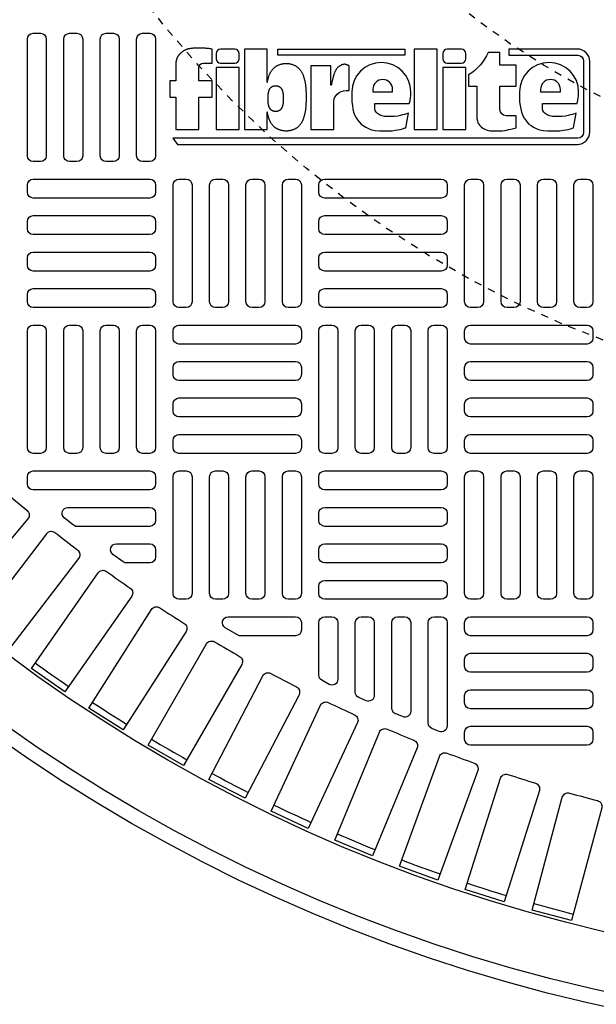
# Model space of a CAD drawing. Extents: x -169 to 6736, y -208 to 3022.
# Tile 619 of 656: x 5949.62 to 5957.41, y 1456.94 to 1470.23. Entities that reach past the tile are written whole.
import ezdxf

# ---------------------------------------------------------------- set-up
doc = ezdxf.new("R2010")
doc.units = 0
doc.header["$MEASUREMENT"] = 0
doc.linetypes.add('HIDDEN2', pattern=[0.28125, 0.1875, -0.09375])
doc.layers.get('DEFPOINTS').update_dxf_attribs({"linetype": 'CONTINUOUS'})
for name, color, linetype in [('TANK-MANHOLE-COVER-40', 2, 'CONTINUOUS'), ('TANK-MANHOLE-COVER-HATCH-40', 252, 'CONTINUOUS'), ('TANK-SLOPE', 3, 'CONTINUOUS')]:
    doc.layers.add(name, color=color, linetype=linetype)

msp = doc.modelspace()

# ---------------------------------------------------------------- linework, layer by layer
at = {"layer": 'DEFPOINTS', "color": 8, "linetype": 'HIDDEN2', "ltscale": 0.125}
msp.add_circle((5962.40346, 1479.01916), 14, dxfattribs=at)
msp.add_circle((5962.40346, 1479.01916), 14, dxfattribs=at)
at = {"layer": 'DEFPOINTS', "color": 8, "linetype": 'HIDDEN2', "ltscale": 0.5}
msp.add_circle((5962.40346, 1479.01916), 11, dxfattribs=at)
msp.add_circle((5962.40346, 1479.01916), 11, dxfattribs=at)
at = {"layer": 'TANK-MANHOLE-COVER-40', "color": 2}
for points in [[(5951.73437, 1469.65603), (5951.73437, 1469.40261), (5951.65284, 1469.40261), (5951.65284, 1469.1826), (5951.73437, 1469.1826), (5951.73437, 1468.74258), (5952.04436, 1468.74258), (5952.04436, 1469.1826), (5952.22259, 1469.1826), (5952.22259, 1469.40261), (5952.04436, 1469.40261), (5952.04436, 1469.57847, -0.41421356), (5952.10395, 1469.63806), (5952.22259, 1469.63806), (5952.22259, 1469.82969)], [(5953.83098, 1469.34209), (5953.8252, 1469.34209), (5953.8252, 1469.60309), (5953.55398, 1469.60309), (5953.55398, 1468.74258), (5953.86397, 1468.74258), (5953.86397, 1469.10444, -0.41421356), (5954.03082, 1469.2713), (5954.07452, 1469.2713), (5954.07452, 1469.60309, 0.0155145), (5954.06094, 1469.60992, 0.02473315), (5954.05211, 1469.61351, 0.00594575), (5954.03644, 1469.61878, 0.01286983), (5954.02912, 1469.62094, 0.04941398), (5954.01264, 1469.62364, 0.05392946), (5953.99735, 1469.62297, 0.03662736), (5953.98285, 1469.61965, 0.04256454), (5953.97098, 1469.61486, 0.00629057), (5953.96062, 1469.60946, 0.00887204), (5953.9534, 1469.60541, 0.00932127), (5953.94186, 1469.59837, 0.0097415), (5953.93109, 1469.59122, 0.02890609), (5953.92089, 1469.58325, 0.0276934), (5953.91125, 1469.57379, 0.02662994), (5953.90218, 1469.56271, 0.04164707), (5953.89739, 1469.55489, 0.00026461), (5953.89244, 1469.54504, 0.00016335), (5953.88444, 1469.52907, 0.00011601), (5953.87522, 1469.51067, 0.00066589), (5953.87362, 1469.50746, 0.03484259), (5953.87103, 1469.50117, 0.01415301), (5953.86619, 1469.48517, 0.00167588), (5953.86247, 1469.47129, -0.00303023), (5953.85874, 1469.45742, -0.00039822), (5953.85503, 1469.44393, 0.00072373), (5953.85131, 1469.43045, 0.0016601), (5953.84692, 1469.41422, 0.00669724), (5953.8459, 1469.41018, 0.00379394), (5953.84504, 1469.40644, 0.00069259), (5953.8405, 1469.38587, 0.00027186), (5953.83995, 1469.38336, 0.00001963), (5953.83238, 1469.34871, 0.0026773), (5953.83131, 1469.34367, 0.00010127), (5953.83098, 1469.34209)]]:
    msp.add_lwpolyline(points, format="xyb", dxfattribs=at)
for points in [[(5956.22768, 1469.82969), (5956.22768, 1469.74627), (5957.16019, 1469.74627, -0.41421356), (5957.23871, 1469.66775), (5957.23871, 1468.7053, -0.41421356), (5957.16019, 1468.62678), (5951.69245, 1468.62678), (5951.75538, 1468.54336), (5957.15528, 1468.54336, 0.41421356), (5957.32213, 1468.71021), (5957.32213, 1469.66284, 0.41421356), (5957.15528, 1469.82969)], [(5952.33741, 1469.63806), (5952.52822, 1469.63806, 0.41421356), (5952.58781, 1469.69765), (5952.58781, 1469.7701, 0.41421356), (5952.52822, 1469.82969), (5952.33741, 1469.82969, 0.41421356), (5952.27782, 1469.7701), (5952.27782, 1469.69765, 0.41421356)], [(5955.39787, 1469.63806), (5955.58868, 1469.63806, 0.41421356), (5955.64827, 1469.69765), (5955.64827, 1469.7701, 0.41421356), (5955.58868, 1469.82969), (5955.39787, 1469.82969, 0.41421356), (5955.33828, 1469.7701), (5955.33828, 1469.69765, 0.41421356)], [(5956.3285, 1468.76586), (5956.3285, 1468.92941), (5956.19169, 1468.92941, -0.41421356), (5956.10826, 1469.01284), (5956.10826, 1469.32998), (5956.3285, 1469.32998), (5956.3285, 1469.61069), (5956.10826, 1469.61069), (5956.10826, 1469.78461), (5955.94884, 1469.78461, -0.16186788), (5955.68688, 1469.48171), (5955.68688, 1469.32872), (5955.79827, 1469.32872), (5955.79827, 1468.894), (5955.80449, 1468.86155), (5955.81203, 1468.83607), (5955.82363, 1468.81579), (5955.8387, 1468.79783), (5955.85609, 1468.78103), (5955.87639, 1468.76423), (5955.89494, 1468.75206), (5955.93785, 1468.73468), (5955.97437, 1468.72773), (5956.00626, 1468.72426), (5956.03351, 1468.72426), (5956.07004, 1468.72426), (5956.10773, 1468.72426), (5956.13904, 1468.72657), (5956.17151, 1468.73063), (5956.1976, 1468.73584), (5956.22601, 1468.7428), (5956.25558, 1468.74917), (5956.29269, 1468.75786)], [(5954.87407, 1468.96268), (5954.82254, 1468.94821), (5954.79506, 1468.93997), (5954.76666, 1468.93265), (5954.72819, 1468.92533), (5954.68514, 1468.92075), (5954.63292, 1468.91892), (5954.59445, 1468.91801), (5954.5514, 1468.92167), (5954.51659, 1468.92808), (5954.48178, 1468.93997), (5954.45521, 1468.96011), (5954.43775, 1468.97763), (5954.42323, 1469.00269), (5954.41848, 1469.02099), (5954.41848, 1469.09436), (5954.88506, 1469.09436), (5954.89254, 1469.11697), (5954.89605, 1469.13801), (5954.90112, 1469.17151), (5954.90424, 1469.19684), (5954.90541, 1469.22099), (5954.90631, 1469.25017, 1), (5954.10813, 1469.25017), (5954.10865, 1469.21022), (5954.10958, 1469.16124), (5954.10865, 1469.11965), (5954.11605, 1469.06697), (5954.12345, 1469.02168), (5954.1327, 1468.98009), (5954.15028, 1468.93203), (5954.166, 1468.90338), (5954.18728, 1468.87381), (5954.20763, 1468.84608), (5954.23538, 1468.81836), (5954.26405, 1468.7971), (5954.29828, 1468.77492), (5954.3325, 1468.75828), (5954.3769, 1468.74165), (5954.425, 1468.73148), (5954.48328, 1468.72501), (5954.54433, 1468.72409), (5954.59613, 1468.72409), (5954.65255, 1468.72778), (5954.69602, 1468.73333), (5954.73117, 1468.73795), (5954.76262, 1468.74627), (5954.795, 1468.75366), (5954.83107, 1468.76475), (5954.83849, 1468.76821)], [(5956.68453, 1469.02099), (5956.68453, 1469.09436), (5957.15111, 1469.09436), (5957.15859, 1469.11697), (5957.1621, 1469.13801), (5957.16717, 1469.17151), (5957.17029, 1469.19684), (5957.17146, 1469.22099), (5957.17237, 1469.25017, 1), (5956.37418, 1469.25017), (5956.37471, 1469.21022), (5956.37563, 1469.16124), (5956.37471, 1469.11965), (5956.38211, 1469.06697), (5956.38951, 1469.02168), (5956.39876, 1468.98009), (5956.41633, 1468.93203), (5956.43206, 1468.90338), (5956.45333, 1468.87381), (5956.47368, 1468.84608), (5956.50143, 1468.81836), (5956.53011, 1468.7971), (5956.56433, 1468.77492), (5956.59855, 1468.75828), (5956.64295, 1468.74165), (5956.69105, 1468.73148), (5956.74933, 1468.72501), (5956.81038, 1468.72409), (5956.86218, 1468.72409), (5956.9186, 1468.72778), (5956.96208, 1468.73333), (5956.99723, 1468.73795), (5957.02868, 1468.74627), (5957.06105, 1468.75366), (5957.09713, 1468.76475), (5957.10455, 1468.76821), (5957.14013, 1468.96268), (5957.0886, 1468.94821), (5957.06111, 1468.93997), (5957.03272, 1468.93265), (5956.99424, 1468.92533), (5956.95119, 1468.92075), (5956.89898, 1468.91892), (5956.8605, 1468.91801), (5956.81745, 1468.92167), (5956.78264, 1468.92808), (5956.74783, 1468.93997), (5956.72127, 1468.96011), (5956.70381, 1468.97763), (5956.68929, 1469.00269)], [(5954.65929, 1469.25017), (5954.65929, 1469.28485, 1), (5954.39253, 1469.28485), (5954.39253, 1469.25017)], [(5956.92534, 1469.25017), (5956.92534, 1469.28485, 1), (5956.65858, 1469.28485), (5956.65858, 1469.25017)]]:
    msp.add_lwpolyline(points, format="xyb", close=True, dxfattribs=at)
for points in [[(5952.22259, 1469.82969), (5952.20493, 1469.832), (5952.18949, 1469.83397), (5952.17597, 1469.83566), (5952.16406, 1469.83707), (5952.15348, 1469.83825), (5952.14393, 1469.83923), (5952.1351, 1469.84003), (5952.12671, 1469.84068), (5952.11849, 1469.84121), (5952.11039, 1469.84163), (5952.10238, 1469.84197), (5952.09445, 1469.84222), (5952.08657, 1469.84241), (5952.07874, 1469.84255), (5952.07093, 1469.84264), (5952.06312, 1469.84271), (5952.0553, 1469.84276), (5952.04745, 1469.84279), (5952.03953, 1469.84278), (5952.03155, 1469.84273), (5952.02346, 1469.84263), (5952.01527, 1469.84247), (5952.00693, 1469.84224), (5951.99844, 1469.84193), (5951.9898, 1469.84153), (5951.98106, 1469.84105), (5951.97232, 1469.84048), (5951.96366, 1469.83983), (5951.95517, 1469.8391), (5951.94693, 1469.8383), (5951.93904, 1469.83741), (5951.93157, 1469.83645), (5951.9246, 1469.83542), (5951.91808, 1469.83431), (5951.91197, 1469.83314), (5951.90622, 1469.83191), (5951.90077, 1469.83062), (5951.89556, 1469.82928), (5951.89055, 1469.82788), (5951.88568, 1469.82644), (5951.88091, 1469.82494), (5951.87622, 1469.82339), (5951.87161, 1469.82177), (5951.86707, 1469.82006), (5951.86259, 1469.81825), (5951.85818, 1469.81631), (5951.85382, 1469.81425), (5951.84951, 1469.81204), (5951.84525, 1469.80968), (5951.84105, 1469.80718), (5951.83695, 1469.8046), (5951.83296, 1469.80195), (5951.82912, 1469.79927), (5951.82544, 1469.79659), (5951.82194, 1469.79395), (5951.81865, 1469.79138), (5951.81559, 1469.78891), (5951.81271, 1469.7865), (5951.80994, 1469.78411), (5951.80724, 1469.78172), (5951.80455, 1469.77929), (5951.80181, 1469.77677), (5951.79896, 1469.77414), (5951.79595, 1469.77136), (5951.79273, 1469.76839), (5951.78935, 1469.76524), (5951.78585, 1469.76193), (5951.78228, 1469.75847), (5951.7787, 1469.75486), (5951.77516, 1469.75113), (5951.7717, 1469.74729), (5951.76838, 1469.74335), (5951.76525, 1469.73931), (5951.76229, 1469.73514), (5951.75949, 1469.73083), (5951.75685, 1469.72632), (5951.75435, 1469.72159), (5951.75198, 1469.7166), (5951.74971, 1469.71132), (5951.74755, 1469.70571), (5951.74549, 1469.69977), (5951.74352, 1469.69356), (5951.74166, 1469.68718), (5951.73992, 1469.68073), (5951.73831, 1469.67429), (5951.73684, 1469.66796), (5951.73552, 1469.66185), (5951.73437, 1469.65603)], [(5952.96748, 1469.37793), (5952.96748, 1469.82969), (5952.65749, 1469.82969), (5952.65749, 1468.74258), (5952.96748, 1468.74258), (5952.96748, 1468.98059)], [(5952.96748, 1469.37793), (5952.96829, 1469.3823), (5952.97003, 1469.39109), (5952.97187, 1469.39985), (5952.97379, 1469.40852), (5952.97578, 1469.41705), (5952.97783, 1469.42539), (5952.97994, 1469.43354), (5952.98212, 1469.4415), (5952.98437, 1469.44927), (5952.98672, 1469.45687), (5952.98915, 1469.46429), (5952.99169, 1469.47154), (5952.99434, 1469.47863), (5952.99711, 1469.48556), (5953.00001, 1469.49234), (5953.00303, 1469.49897), (5953.00619, 1469.50547), (5953.00949, 1469.51185), (5953.01293, 1469.5181), (5953.01652, 1469.52425), (5953.02027, 1469.5303), (5953.02418, 1469.53625), (5953.02824, 1469.54209), (5953.03245, 1469.5478), (5953.03681, 1469.55337), (5953.04132, 1469.55878), (5953.04597, 1469.56402), (5953.05076, 1469.56906), (5953.05569, 1469.5739), (5953.06075, 1469.57851), (5953.06597, 1469.58292), (5953.07135, 1469.58712), (5953.07691, 1469.59115), (5953.08267, 1469.59501), (5953.08864, 1469.59872), (5953.09485, 1469.6023), (5953.10131, 1469.60575), (5953.10803, 1469.60909), (5953.11498, 1469.61231), (5953.12214, 1469.61538), (5953.12947, 1469.61829), (5953.13695, 1469.62101), (5953.14455, 1469.62354), (5953.15223, 1469.62584), (5953.15997, 1469.62791), (5953.16774, 1469.62972), (5953.17554, 1469.63127), (5953.18335, 1469.63258), (5953.19119, 1469.63364), (5953.19903, 1469.63445), (5953.20689, 1469.63503), (5953.21475, 1469.63538), (5953.22262, 1469.63549), (5953.23049, 1469.63538), (5953.23835, 1469.63503), (5953.24621, 1469.63445), (5953.25405, 1469.63364), (5953.26189, 1469.63258), (5953.2697, 1469.63127), (5953.2775, 1469.62972), (5953.28527, 1469.62791), (5953.29301, 1469.62584), (5953.30069, 1469.62354), (5953.30829, 1469.62101), (5953.31577, 1469.61829), (5953.3231, 1469.61538), (5953.33026, 1469.61231), (5953.33721, 1469.60909), (5953.34393, 1469.60575), (5953.35039, 1469.6023), (5953.3566, 1469.59872), (5953.36257, 1469.59501), (5953.36833, 1469.59115), (5953.3739, 1469.58712), (5953.37927, 1469.58292), (5953.38449, 1469.57851), (5953.38955, 1469.5739), (5953.39448, 1469.56906), (5953.39927, 1469.56402), (5953.40392, 1469.55878), (5953.40843, 1469.55337), (5953.41279, 1469.5478), (5953.41701, 1469.54209), (5953.42107, 1469.53625), (5953.42497, 1469.5303), (5953.42872, 1469.52425), (5953.43231, 1469.5181), (5953.43575, 1469.51185), (5953.43905, 1469.50547), (5953.44221, 1469.49897), (5953.44523, 1469.49234), (5953.44813, 1469.48556), (5953.4509, 1469.47863), (5953.45355, 1469.47154), (5953.45609, 1469.46429), (5953.45853, 1469.45687), (5953.46087, 1469.44927), (5953.46312, 1469.4415), (5953.4653, 1469.43354), (5953.46741, 1469.42539), (5953.46946, 1469.41705), (5953.47145, 1469.40852), (5953.47337, 1469.39985), (5953.47521, 1469.39109), (5953.47695, 1469.3823), (5953.47858, 1469.37354), (5953.48008, 1469.36486), (5953.48143, 1469.35632), (5953.48263, 1469.34797), (5953.48367, 1469.33986), (5953.48455, 1469.33198), (5953.48531, 1469.32428), (5953.48597, 1469.31674), (5953.48655, 1469.30933), (5953.48707, 1469.30201), (5953.48757, 1469.29475), (5953.48806, 1469.28753), (5953.48856, 1469.28031), (5953.48907, 1469.27311), (5953.48958, 1469.26594), (5953.49009, 1469.25881), (5953.49058, 1469.25173), (5953.49105, 1469.24473), (5953.49149, 1469.23781), (5953.4919, 1469.23099), (5953.49226, 1469.22428), (5953.49258, 1469.21766), (5953.49285, 1469.21113), (5953.49307, 1469.20467), (5953.49325, 1469.19827), (5953.49337, 1469.19191), (5953.49345, 1469.18558), (5953.49348, 1469.17926), (5953.49345, 1469.17294), (5953.49337, 1469.16661), (5953.49325, 1469.16025), (5953.49307, 1469.15385), (5953.49285, 1469.14739), (5953.49258, 1469.14086), (5953.49226, 1469.13425), (5953.4919, 1469.12753), (5953.49149, 1469.12071), (5953.49105, 1469.11379), (5953.49058, 1469.10679), (5953.49009, 1469.09972), (5953.48958, 1469.09259), (5953.48907, 1469.08541), (5953.48856, 1469.07821), (5953.48806, 1469.07099), (5953.48757, 1469.06377), (5953.48707, 1469.05652), (5953.48655, 1469.0492), (5953.48597, 1469.04178), (5953.48531, 1469.03424), (5953.48455, 1469.02655), (5953.48367, 1469.01866), (5953.48263, 1469.01055), (5953.48143, 1469.00221), (5953.48008, 1468.99367), (5953.47858, 1468.98499), (5953.47695, 1468.97622), (5953.47521, 1468.96743), (5953.47337, 1468.95868), (5953.47145, 1468.95), (5953.46946, 1468.94147), (5953.46741, 1468.93313), (5953.4653, 1468.92498), (5953.46312, 1468.91702), (5953.46087, 1468.90925), (5953.45853, 1468.90165), (5953.45609, 1468.89423), (5953.45355, 1468.88698), (5953.4509, 1468.87989), (5953.44813, 1468.87296), (5953.44523, 1468.86619), (5953.44221, 1468.85955), (5953.43905, 1468.85305), (5953.43575, 1468.84668), (5953.43231, 1468.84042), (5953.42872, 1468.83427), (5953.42497, 1468.82822), (5953.42107, 1468.82228), (5953.41701, 1468.81644), (5953.41279, 1468.81072), (5953.40843, 1468.80515), (5953.40392, 1468.79974), (5953.39927, 1468.7945), (5953.39448, 1468.78946), (5953.38955, 1468.78462), (5953.38449, 1468.78001), (5953.37927, 1468.77561), (5953.3739, 1468.7714), (5953.36833, 1468.76737), (5953.36257, 1468.76351), (5953.3566, 1468.7598), (5953.35039, 1468.75623), (5953.34393, 1468.75277), (5953.33721, 1468.74943), (5953.33026, 1468.74622), (5953.3231, 1468.74315), (5953.31577, 1468.74024), (5953.30829, 1468.73751), (5953.30069, 1468.73499), (5953.29301, 1468.73268), (5953.28527, 1468.73062), (5953.2775, 1468.72881), (5953.2697, 1468.72725), (5953.26189, 1468.72594), (5953.25405, 1468.72489), (5953.24621, 1468.72407), (5953.23835, 1468.72349), (5953.23049, 1468.72315), (5953.22262, 1468.72303), (5953.21475, 1468.72315), (5953.20689, 1468.72349), (5953.19903, 1468.72407), (5953.19119, 1468.72489), (5953.18335, 1468.72594), (5953.17554, 1468.72725), (5953.16774, 1468.72881), (5953.15997, 1468.73062), (5953.15223, 1468.73268), (5953.14455, 1468.73499), (5953.13695, 1468.73751), (5953.12947, 1468.74024), (5953.12214, 1468.74315), (5953.11498, 1468.74622), (5953.10803, 1468.74943), (5953.10131, 1468.75277), (5953.09485, 1468.75623), (5953.08864, 1468.7598), (5953.08267, 1468.76351), (5953.07691, 1468.76737), (5953.07135, 1468.7714), (5953.06597, 1468.77561), (5953.06075, 1468.78001), (5953.05569, 1468.78462), (5953.05076, 1468.78946), (5953.04597, 1468.7945), (5953.04132, 1468.79974), (5953.03681, 1468.80515), (5953.03245, 1468.81072), (5953.02824, 1468.81644), (5953.02418, 1468.82228), (5953.02027, 1468.82822), (5953.01652, 1468.83427), (5953.01293, 1468.84042), (5953.00949, 1468.84668), (5953.00619, 1468.85305), (5953.00303, 1468.85955), (5953.00001, 1468.86619), (5952.99711, 1468.87296), (5952.99434, 1468.87989), (5952.99169, 1468.88698), (5952.98915, 1468.89423), (5952.98672, 1468.90165), (5952.98437, 1468.90925), (5952.98212, 1468.91702), (5952.97994, 1468.92498), (5952.97783, 1468.93313), (5952.97578, 1468.94147), (5952.97379, 1468.95), (5952.97187, 1468.95868), (5952.97003, 1468.96743), (5952.96829, 1468.97622), (5952.96748, 1468.98059)]]:
    msp.add_lwpolyline(points, dxfattribs=at)
for points in [[(5953.10805, 1469.74627), (5953.10805, 1469.82969), (5954.82631, 1469.82969), (5954.82631, 1469.74627)], [(5954.95269, 1468.74258), (5955.26268, 1468.74258), (5955.26268, 1469.82969), (5954.95269, 1469.82969)], [(5952.27782, 1468.74258), (5952.58781, 1468.74258), (5952.58781, 1469.58184), (5952.27782, 1469.58184)], [(5955.33828, 1468.74258), (5955.64827, 1468.74258), (5955.64827, 1469.58184), (5955.33828, 1469.58184)], [(5953.18341, 1469.14156), (5953.18326, 1469.13896), (5953.18309, 1469.13632), (5953.18291, 1469.13364), (5953.18272, 1469.13094), (5953.18253, 1469.12821), (5953.18233, 1469.12547), (5953.18214, 1469.12272), (5953.18195, 1469.11996), (5953.18176, 1469.1172), (5953.18157, 1469.11443), (5953.18137, 1469.11164), (5953.18115, 1469.1088), (5953.1809, 1469.10592), (5953.18061, 1469.10298), (5953.18027, 1469.09997), (5953.17987, 1469.09687), (5953.17941, 1469.09368), (5953.1789, 1469.09042), (5953.17832, 1469.0871), (5953.1777, 1469.08376), (5953.17704, 1469.0804), (5953.17633, 1469.07705), (5953.1756, 1469.07374), (5953.17484, 1469.07048), (5953.17406, 1469.06729), (5953.17325, 1469.06418), (5953.17242, 1469.06114), (5953.17156, 1469.05817), (5953.17066, 1469.05527), (5953.16973, 1469.05243), (5953.16876, 1469.04966), (5953.16775, 1469.04695), (5953.16669, 1469.04431), (5953.16558, 1469.04172), (5953.16443, 1469.03918), (5953.16322, 1469.0367), (5953.16196, 1469.03426), (5953.16065, 1469.03187), (5953.15927, 1469.02952), (5953.15784, 1469.02721), (5953.15635, 1469.02494), (5953.1548, 1469.02271), (5953.15319, 1469.02053), (5953.15152, 1469.0184), (5953.1498, 1469.01633), (5953.14802, 1469.01433), (5953.14619, 1469.0124), (5953.14431, 1469.01056), (5953.14238, 1469.00879), (5953.14039, 1469.00711), (5953.13833, 1469.0055), (5953.13621, 1469.00397), (5953.134, 1469.00249), (5953.13172, 1469.00107), (5953.12935, 1468.99971), (5953.12688, 1468.99839), (5953.12432, 1468.99711), (5953.12166, 1468.99588), (5953.11893, 1468.99471), (5953.11612, 1468.9936), (5953.11327, 1468.99256), (5953.11036, 1468.99159), (5953.10743, 1468.99071), (5953.10447, 1468.98992), (5953.1015, 1468.98923), (5953.09852, 1468.98864), (5953.09554, 1468.98814), (5953.09255, 1468.98773), (5953.08955, 1468.98742), (5953.08655, 1468.9872), (5953.08354, 1468.98707), (5953.08054, 1468.98703), (5953.07753, 1468.98707), (5953.07453, 1468.9872), (5953.07152, 1468.98742), (5953.06853, 1468.98773), (5953.06553, 1468.98814), (5953.06255, 1468.98864), (5953.05957, 1468.98923), (5953.0566, 1468.98992), (5953.05364, 1468.99071), (5953.05071, 1468.99159), (5953.04781, 1468.99256), (5953.04495, 1468.9936), (5953.04215, 1468.99471), (5953.03941, 1468.99588), (5953.03676, 1468.99711), (5953.03419, 1468.99839), (5953.03172, 1468.99971), (5953.02935, 1469.00107), (5953.02707, 1469.00249), (5953.02487, 1469.00397), (5953.02274, 1469.0055), (5953.02069, 1469.00711), (5953.0187, 1469.00879), (5953.01676, 1469.01056), (5953.01488, 1469.0124), (5953.01305, 1469.01433), (5953.01127, 1469.01633), (5953.00955, 1469.0184), (5953.00788, 1469.02053), (5953.00627, 1469.02271), (5953.00472, 1469.02494), (5953.00323, 1469.02721), (5953.0018, 1469.02952), (5953.00043, 1469.03187), (5952.99911, 1469.03426), (5952.99785, 1469.0367), (5952.99664, 1469.03918), (5952.99549, 1469.04172), (5952.99438, 1469.04431), (5952.99332, 1469.04695), (5952.99231, 1469.04966), (5952.99134, 1469.05243), (5952.99041, 1469.05527), (5952.98951, 1469.05817), (5952.98865, 1469.06114), (5952.98782, 1469.06418), (5952.98702, 1469.06729), (5952.98623, 1469.07048), (5952.98547, 1469.07374), (5952.98474, 1469.07705), (5952.98404, 1469.0804), (5952.98337, 1469.08376), (5952.98275, 1469.0871), (5952.98218, 1469.09042), (5952.98166, 1469.09368), (5952.9812, 1469.09687), (5952.9808, 1469.09997), (5952.98047, 1469.10298), (5952.98018, 1469.10592), (5952.97993, 1469.1088), (5952.9797, 1469.11164), (5952.9795, 1469.11443), (5952.97931, 1469.1172), (5952.97913, 1469.11996), (5952.97894, 1469.12272), (5952.97874, 1469.12547), (5952.97854, 1469.12821), (5952.97835, 1469.13094), (5952.97816, 1469.13364), (5952.97798, 1469.13632), (5952.97781, 1469.13896), (5952.97766, 1469.14156), (5952.97752, 1469.14413), (5952.9774, 1469.14666), (5952.9773, 1469.14915), (5952.97721, 1469.15162), (5952.97714, 1469.15406), (5952.9771, 1469.15649), (5952.97707, 1469.15891), (5952.97706, 1469.16133), (5952.97707, 1469.16374), (5952.9771, 1469.16616), (5952.97714, 1469.16859), (5952.97721, 1469.17104), (5952.9773, 1469.1735), (5952.9774, 1469.176), (5952.97752, 1469.17852), (5952.97766, 1469.18109), (5952.97781, 1469.18369), (5952.97798, 1469.18634), (5952.97816, 1469.18901), (5952.97835, 1469.19172), (5952.97854, 1469.19444), (5952.97874, 1469.19718), (5952.97894, 1469.19993), (5952.97913, 1469.20269), (5952.97931, 1469.20545), (5952.9795, 1469.20822), (5952.9797, 1469.21102), (5952.97993, 1469.21385), (5952.98018, 1469.21673), (5952.98047, 1469.21967), (5952.9808, 1469.22268), (5952.9812, 1469.22578), (5952.98166, 1469.22897), (5952.98218, 1469.23223), (5952.98275, 1469.23555), (5952.98337, 1469.2389), (5952.98404, 1469.24225), (5952.98474, 1469.2456), (5952.98547, 1469.24891), (5952.98623, 1469.25217), (5952.98702, 1469.25536), (5952.98782, 1469.25847), (5952.98865, 1469.26151), (5952.98951, 1469.26448), (5952.99041, 1469.26739), (5952.99134, 1469.27022), (5952.99231, 1469.27299), (5952.99332, 1469.2757), (5952.99438, 1469.27835), (5952.99549, 1469.28094), (5952.99664, 1469.28347), (5952.99785, 1469.28595), (5952.99911, 1469.28839), (5953.00043, 1469.29078), (5953.0018, 1469.29313), (5953.00323, 1469.29544), (5953.00472, 1469.29771), (5953.00627, 1469.29994), (5953.00788, 1469.30213), (5953.00955, 1469.30425), (5953.01127, 1469.30632), (5953.01305, 1469.30832), (5953.01488, 1469.31025), (5953.01676, 1469.3121), (5953.0187, 1469.31386), (5953.02069, 1469.31554), (5953.02274, 1469.31715), (5953.02487, 1469.31869), (5953.02707, 1469.32016), (5953.02935, 1469.32158), (5953.03172, 1469.32295), (5953.03419, 1469.32426), (5953.03676, 1469.32554), (5953.03941, 1469.32677), (5953.04215, 1469.32794), (5953.04495, 1469.32905), (5953.04781, 1469.3301), (5953.05071, 1469.33106), (5953.05364, 1469.33194), (5953.0566, 1469.33273), (5953.05957, 1469.33342), (5953.06255, 1469.33402), (5953.06553, 1469.33451), (5953.06853, 1469.33492), (5953.07152, 1469.33523), (5953.07453, 1469.33545), (5953.07753, 1469.33558), (5953.08054, 1469.33563), (5953.08354, 1469.33558), (5953.08655, 1469.33545), (5953.08955, 1469.33523), (5953.09255, 1469.33492), (5953.09554, 1469.33451), (5953.09852, 1469.33402), (5953.1015, 1469.33342), (5953.10447, 1469.33273), (5953.10743, 1469.33194), (5953.11036, 1469.33106), (5953.11327, 1469.3301), (5953.11612, 1469.32905), (5953.11893, 1469.32794), (5953.12166, 1469.32677), (5953.12432, 1469.32554), (5953.12688, 1469.32426), (5953.12935, 1469.32295), (5953.13172, 1469.32158), (5953.134, 1469.32016), (5953.13621, 1469.31869), (5953.13833, 1469.31715), (5953.14039, 1469.31554), (5953.14238, 1469.31386), (5953.14431, 1469.3121), (5953.14619, 1469.31025), (5953.14802, 1469.30832), (5953.1498, 1469.30632), (5953.15152, 1469.30425), (5953.15319, 1469.30213), (5953.1548, 1469.29994), (5953.15635, 1469.29771), (5953.15784, 1469.29544), (5953.15927, 1469.29313), (5953.16065, 1469.29078), (5953.16196, 1469.28839), (5953.16322, 1469.28595), (5953.16443, 1469.28347), (5953.16558, 1469.28094), (5953.16669, 1469.27835), (5953.16775, 1469.2757), (5953.16876, 1469.27299), (5953.16973, 1469.27022), (5953.17066, 1469.26739), (5953.17156, 1469.26448), (5953.17242, 1469.26151), (5953.17325, 1469.25847), (5953.17406, 1469.25536), (5953.17484, 1469.25217), (5953.1756, 1469.24891), (5953.17633, 1469.2456), (5953.17704, 1469.24225), (5953.1777, 1469.2389), (5953.17832, 1469.23555), (5953.1789, 1469.23223), (5953.17941, 1469.22897), (5953.17987, 1469.22578), (5953.18027, 1469.22268), (5953.18061, 1469.21967), (5953.1809, 1469.21673), (5953.18115, 1469.21385), (5953.18137, 1469.21102), (5953.18157, 1469.20822), (5953.18176, 1469.20545), (5953.18195, 1469.20269), (5953.18214, 1469.19993), (5953.18233, 1469.19718), (5953.18253, 1469.19444), (5953.18272, 1469.19172), (5953.18291, 1469.18901), (5953.18309, 1469.18634), (5953.18326, 1469.18369), (5953.18341, 1469.18109), (5953.18355, 1469.17852), (5953.18367, 1469.176), (5953.18378, 1469.1735), (5953.18386, 1469.17104), (5953.18393, 1469.16859), (5953.18398, 1469.16616), (5953.18401, 1469.16374), (5953.18402, 1469.16133), (5953.18401, 1469.15891), (5953.18398, 1469.15649), (5953.18393, 1469.15406), (5953.18386, 1469.15162), (5953.18378, 1469.14915), (5953.18367, 1469.14666), (5953.18355, 1469.14413)]]:
    msp.add_lwpolyline(points, close=True, dxfattribs=at)
at = {"layer": 'TANK-MANHOLE-COVER-40', "color": 4, "linetype": 'Continuous'}
msp.add_circle((5962.40422, 1479.01916), 22.63902, dxfattribs=at)
at = {"layer": 'TANK-MANHOLE-COVER-40', "color": 1, "linetype": 'Continuous'}
msp.add_circle((5962.40422, 1479.01916), 22.44094, dxfattribs=at)
at = {"layer": 'TANK-MANHOLE-COVER-40', "color": 2, "linetype": 'Continuous'}
msp.add_circle((5962.40422, 1479.01916), 21.65354, dxfattribs=at)
at = {"layer": 'TANK-MANHOLE-COVER-HATCH-40', "linetype": 'Continuous', "flags": 128}
for points in [[(5949.90422, 1470.04278, -0.41421356), (5949.98296, 1469.96404), (5949.98296, 1468.38924, -0.41421356), (5949.90422, 1468.3105), (5949.8058, 1468.3105, -0.41421356), (5949.72706, 1468.38924), (5949.72706, 1469.96404, -0.41421356), (5949.8058, 1470.04278)], [(5950.39635, 1470.04278, -0.41421356), (5950.47509, 1469.96404), (5950.47509, 1468.38924, -0.41421356), (5950.39635, 1468.3105), (5950.29792, 1468.3105, -0.41421356), (5950.21918, 1468.38924), (5950.21918, 1469.96404, -0.41421356), (5950.29792, 1470.04278)], [(5950.88848, 1470.04278, -0.41421356), (5950.96722, 1469.96404), (5950.96722, 1468.38924, -0.41421356), (5950.88848, 1468.3105), (5950.79005, 1468.3105, -0.41421356), (5950.71131, 1468.38924), (5950.71131, 1469.96404, -0.41421356), (5950.79005, 1470.04278)], [(5951.3806, 1470.04278, -0.41421356), (5951.45934, 1469.96404), (5951.45934, 1468.38924, -0.41421356), (5951.3806, 1468.3105), (5951.28218, 1468.3105, -0.41421356), (5951.20344, 1468.38924), (5951.20344, 1469.96404, -0.41421356), (5951.28218, 1470.04278)], [(5951.45934, 1467.89711, -0.41421356), (5951.3806, 1467.81837), (5949.8058, 1467.81837, -0.41421356), (5949.72706, 1467.89711), (5949.72706, 1467.99554, -0.41421356), (5949.8058, 1468.07428), (5951.3806, 1468.07428, -0.41421356), (5951.45934, 1467.99554)], [(5951.87273, 1468.07428, -0.41421356), (5951.95147, 1467.99554), (5951.95147, 1466.42073, -0.41421356), (5951.87273, 1466.34199), (5951.7743, 1466.34199, -0.41421356), (5951.69556, 1466.42073), (5951.69556, 1467.99554, -0.41421356), (5951.7743, 1468.07428)], [(5952.36485, 1468.07428, -0.41421356), (5952.44359, 1467.99554), (5952.44359, 1466.42073, -0.41421356), (5952.36485, 1466.34199), (5952.26643, 1466.34199, -0.41421356), (5952.18769, 1466.42073), (5952.18769, 1467.99554, -0.41421356), (5952.26643, 1468.07428)], [(5952.85698, 1468.07428, -0.41421356), (5952.93572, 1467.99554), (5952.93572, 1466.42073, -0.41421356), (5952.85698, 1466.34199), (5952.75855, 1466.34199, -0.41421356), (5952.67981, 1466.42073), (5952.67981, 1467.99554, -0.41421356), (5952.75855, 1468.07428)], [(5953.34911, 1468.07428, -0.41421356), (5953.42785, 1467.99554), (5953.42785, 1466.42073, -0.41421356), (5953.34911, 1466.34199), (5953.25068, 1466.34199, -0.41421356), (5953.17194, 1466.42073), (5953.17194, 1467.99554, -0.41421356), (5953.25068, 1468.07428)], [(5955.39635, 1467.89711, -0.41421356), (5955.31761, 1467.81837), (5953.74281, 1467.81837, -0.41421356), (5953.66407, 1467.89711), (5953.66407, 1467.99554, -0.41421356), (5953.74281, 1468.07428), (5955.31761, 1468.07428, -0.41421356), (5955.39635, 1467.99554)], [(5955.80974, 1468.07428, -0.41421356), (5955.88848, 1467.99554), (5955.88848, 1466.42073, -0.41421356), (5955.80974, 1466.34199), (5955.71131, 1466.34199, -0.41421356), (5955.63257, 1466.42073), (5955.63257, 1467.99554, -0.41421356), (5955.71131, 1468.07428)], [(5956.30186, 1468.07428, -0.41421356), (5956.3806, 1467.99554), (5956.3806, 1466.42073, -0.41421356), (5956.30186, 1466.34199), (5956.20344, 1466.34199, -0.41421356), (5956.1247, 1466.42073), (5956.1247, 1467.99554, -0.41421356), (5956.20344, 1468.07428)], [(5956.79399, 1468.07428, -0.41421356), (5956.87273, 1467.99554), (5956.87273, 1466.42073, -0.41421356), (5956.79399, 1466.34199), (5956.69556, 1466.34199, -0.41421356), (5956.61682, 1466.42073), (5956.61682, 1467.99554, -0.41421356), (5956.69556, 1468.07428)], [(5957.28611, 1468.07428, -0.41421356), (5957.36485, 1467.99554), (5957.36485, 1466.42073, -0.41421356), (5957.28611, 1466.34199), (5957.18769, 1466.34199, -0.41421356), (5957.10895, 1466.42073), (5957.10895, 1467.99554, -0.41421356), (5957.18769, 1468.07428)], [(5951.45934, 1467.40499, -0.41421356), (5951.3806, 1467.32625), (5949.8058, 1467.32625, -0.41421356), (5949.72706, 1467.40499), (5949.72706, 1467.50341, -0.41421356), (5949.8058, 1467.58215), (5951.3806, 1467.58215, -0.41421356), (5951.45934, 1467.50341)], [(5955.39635, 1467.40499, -0.41421356), (5955.31761, 1467.32625), (5953.74281, 1467.32625, -0.41421356), (5953.66407, 1467.40499), (5953.66407, 1467.50341, -0.41421356), (5953.74281, 1467.58215), (5955.31761, 1467.58215, -0.41421356), (5955.39635, 1467.50341)], [(5951.45934, 1466.91286, -0.41421356), (5951.3806, 1466.83412), (5949.8058, 1466.83412, -0.41421356), (5949.72706, 1466.91286), (5949.72706, 1467.01129, -0.41421356), (5949.8058, 1467.09003), (5951.3806, 1467.09003, -0.41421356), (5951.45934, 1467.01129)], [(5955.39635, 1466.91286, -0.41421356), (5955.31761, 1466.83412), (5953.74281, 1466.83412, -0.41421356), (5953.66407, 1466.91286), (5953.66407, 1467.01129, -0.41421356), (5953.74281, 1467.09003), (5955.31761, 1467.09003, -0.41421356), (5955.39635, 1467.01129)], [(5951.45934, 1466.42073, -0.41421356), (5951.3806, 1466.34199), (5949.8058, 1466.34199, -0.41421356), (5949.72706, 1466.42073), (5949.72706, 1466.51916, -0.41421356), (5949.8058, 1466.5979), (5951.3806, 1466.5979, -0.41421356), (5951.45934, 1466.51916)], [(5955.39635, 1466.42073, -0.41421356), (5955.31761, 1466.34199), (5953.74281, 1466.34199, -0.41421356), (5953.66407, 1466.42073), (5953.66407, 1466.51916, -0.41421356), (5953.74281, 1466.5979), (5955.31761, 1466.5979, -0.41421356), (5955.39635, 1466.51916)], [(5949.90422, 1466.10577, -0.41421356), (5949.98296, 1466.02703), (5949.98296, 1464.45223, -0.41421356), (5949.90422, 1464.37349), (5949.8058, 1464.37349, -0.41421356), (5949.72706, 1464.45223), (5949.72706, 1466.02703, -0.41421356), (5949.8058, 1466.10577)], [(5950.39635, 1466.10577, -0.41421356), (5950.47509, 1466.02703), (5950.47509, 1464.45223, -0.41421356), (5950.39635, 1464.37349), (5950.29792, 1464.37349, -0.41421356), (5950.21918, 1464.45223), (5950.21918, 1466.02703, -0.41421356), (5950.29792, 1466.10577)], [(5950.88848, 1466.10577, -0.41421356), (5950.96722, 1466.02703), (5950.96722, 1464.45223, -0.41421356), (5950.88848, 1464.37349), (5950.79005, 1464.37349, -0.41421356), (5950.71131, 1464.45223), (5950.71131, 1466.02703, -0.41421356), (5950.79005, 1466.10577)], [(5951.3806, 1466.10577, -0.41421356), (5951.45934, 1466.02703), (5951.45934, 1464.45223, -0.41421356), (5951.3806, 1464.37349), (5951.28218, 1464.37349, -0.41421356), (5951.20344, 1464.45223), (5951.20344, 1466.02703, -0.41421356), (5951.28218, 1466.10577)], [(5951.69556, 1466.02703, -0.41421356), (5951.7743, 1466.10577), (5953.34911, 1466.10577, -0.41421356), (5953.42785, 1466.02703), (5953.42785, 1465.92861, -0.41421356), (5953.34911, 1465.84987), (5951.7743, 1465.84987, -0.41421356), (5951.69556, 1465.92861)], [(5953.84123, 1466.10577, -0.41421356), (5953.91997, 1466.02703), (5953.91997, 1464.45223, -0.41421356), (5953.84123, 1464.37349), (5953.74281, 1464.37349, -0.41421356), (5953.66407, 1464.45223), (5953.66407, 1466.02703, -0.41421356), (5953.74281, 1466.10577)], [(5954.33336, 1466.10577, -0.41421356), (5954.4121, 1466.02703), (5954.4121, 1464.45223, -0.41421356), (5954.33336, 1464.37349), (5954.23493, 1464.37349, -0.41421356), (5954.15619, 1464.45223), (5954.15619, 1466.02703, -0.41421356), (5954.23493, 1466.10577)], [(5954.82548, 1466.10577, -0.41421356), (5954.90422, 1466.02703), (5954.90422, 1464.45223, -0.41421356), (5954.82548, 1464.37349), (5954.72706, 1464.37349, -0.41421356), (5954.64832, 1464.45223), (5954.64832, 1466.02703, -0.41421356), (5954.72706, 1466.10577)], [(5955.31761, 1466.10577, -0.41421356), (5955.39635, 1466.02703), (5955.39635, 1464.45223, -0.41421356), (5955.31761, 1464.37349), (5955.21918, 1464.37349, -0.41421356), (5955.14044, 1464.45223), (5955.14044, 1466.02703, -0.41421356), (5955.21918, 1466.10577)], [(5955.63257, 1466.02703, -0.41421356), (5955.71131, 1466.10577), (5957.28611, 1466.10577, -0.41421356), (5957.36485, 1466.02703), (5957.36485, 1465.92861, -0.41421356), (5957.28611, 1465.84987), (5955.71131, 1465.84987, -0.41421356), (5955.63257, 1465.92861)], [(5951.69556, 1465.53491, -0.41421356), (5951.7743, 1465.61365), (5953.34911, 1465.61365, -0.41421356), (5953.42785, 1465.53491), (5953.42785, 1465.43648, -0.41421356), (5953.34911, 1465.35774), (5951.7743, 1465.35774, -0.41421356), (5951.69556, 1465.43648)], [(5955.63257, 1465.53491, -0.41421356), (5955.71131, 1465.61365), (5957.28611, 1465.61365, -0.41421356), (5957.36485, 1465.53491), (5957.36485, 1465.43648, -0.41421356), (5957.28611, 1465.35774), (5955.71131, 1465.35774, -0.41421356), (5955.63257, 1465.43648)], [(5951.69556, 1465.04278, -0.41421356), (5951.7743, 1465.12152), (5953.34911, 1465.12152, -0.41421356), (5953.42785, 1465.04278), (5953.42785, 1464.94436, -0.41421356), (5953.34911, 1464.86562), (5951.7743, 1464.86562, -0.41421356), (5951.69556, 1464.94436)], [(5955.63257, 1465.04278, -0.41421356), (5955.71131, 1465.12152), (5957.28611, 1465.12152, -0.41421356), (5957.36485, 1465.04278), (5957.36485, 1464.94436, -0.41421356), (5957.28611, 1464.86562), (5955.71131, 1464.86562, -0.41421356), (5955.63257, 1464.94436)], [(5951.69556, 1464.55066, -0.41421356), (5951.7743, 1464.6294), (5953.34911, 1464.6294, -0.41421356), (5953.42785, 1464.55066), (5953.42785, 1464.45223, -0.41421356), (5953.34911, 1464.37349), (5951.7743, 1464.37349, -0.41421356), (5951.69556, 1464.45223)], [(5955.63257, 1464.55066, -0.41421356), (5955.71131, 1464.6294), (5957.28611, 1464.6294, -0.41421356), (5957.36485, 1464.55066), (5957.36485, 1464.45223, -0.41421356), (5957.28611, 1464.37349), (5955.71131, 1464.37349, -0.41421356), (5955.63257, 1464.45223)], [(5951.87273, 1464.13727, -0.41421356), (5951.95147, 1464.05853), (5951.95147, 1462.48373, -0.41421356), (5951.87273, 1462.40499), (5951.7743, 1462.40499, -0.41421356), (5951.69556, 1462.48373), (5951.69556, 1464.05853, -0.41421356), (5951.7743, 1464.13727)], [(5952.36485, 1464.13727, -0.41421356), (5952.44359, 1464.05853), (5952.44359, 1462.48373, -0.41421356), (5952.36485, 1462.40499), (5952.26643, 1462.40499, -0.41421356), (5952.18769, 1462.48373), (5952.18769, 1464.05853, -0.41421356), (5952.26643, 1464.13727)], [(5952.85698, 1464.13727, -0.41421356), (5952.93572, 1464.05853), (5952.93572, 1462.48373, -0.41421356), (5952.85698, 1462.40499), (5952.75855, 1462.40499, -0.41421356), (5952.67981, 1462.48373), (5952.67981, 1464.05853, -0.41421356), (5952.75855, 1464.13727)], [(5953.34911, 1464.13727, -0.41421356), (5953.42785, 1464.05853), (5953.42785, 1462.48373, -0.41421356), (5953.34911, 1462.40499), (5953.25068, 1462.40499, -0.41421356), (5953.17194, 1462.48373), (5953.17194, 1464.05853, -0.41421356), (5953.25068, 1464.13727)], [(5955.39635, 1463.9601, -0.41421356), (5955.31761, 1463.88136), (5953.74281, 1463.88136, -0.41421356), (5953.66407, 1463.9601), (5953.66407, 1464.05853, -0.41421356), (5953.74281, 1464.13727), (5955.31761, 1464.13727, -0.41421356), (5955.39635, 1464.05853)], [(5955.80974, 1464.13727, -0.41421356), (5955.88848, 1464.05853), (5955.88848, 1462.48373, -0.41421356), (5955.80974, 1462.40499), (5955.71131, 1462.40499, -0.41421356), (5955.63257, 1462.48373), (5955.63257, 1464.05853, -0.41421356), (5955.71131, 1464.13727)], [(5956.30186, 1464.13727, -0.41421356), (5956.3806, 1464.05853), (5956.3806, 1462.48373, -0.41421356), (5956.30186, 1462.40499), (5956.20344, 1462.40499, -0.41421356), (5956.1247, 1462.48373), (5956.1247, 1464.05853, -0.41421356), (5956.20344, 1464.13727)], [(5956.79399, 1464.13727, -0.41421356), (5956.87273, 1464.05853), (5956.87273, 1462.48373, -0.41421356), (5956.79399, 1462.40499), (5956.69556, 1462.40499, -0.41421356), (5956.61682, 1462.48373), (5956.61682, 1464.05853, -0.41421356), (5956.69556, 1464.13727)], [(5957.28611, 1464.13727, -0.41421356), (5957.36485, 1464.05853), (5957.36485, 1462.48373, -0.41421356), (5957.28611, 1462.40499), (5957.18769, 1462.40499, -0.41421356), (5957.10895, 1462.48373), (5957.10895, 1464.05853, -0.41421356), (5957.18769, 1464.13727)], [(5955.39635, 1463.46798, -0.41421356), (5955.31761, 1463.38924), (5953.74281, 1463.38924, -0.41421356), (5953.66407, 1463.46798), (5953.66407, 1463.5664, -0.41421356), (5953.74281, 1463.64514), (5955.31761, 1463.64514, -0.41421356), (5955.39635, 1463.5664)], [(5955.39635, 1462.97585, -0.41421356), (5955.31761, 1462.89711), (5953.74281, 1462.89711, -0.41421356), (5953.66407, 1462.97585), (5953.66407, 1463.07428, -0.41421356), (5953.74281, 1463.15302), (5955.31761, 1463.15302, -0.41421356), (5955.39635, 1463.07428)], [(5955.39635, 1462.48373, -0.41421356), (5955.31761, 1462.40499), (5953.74281, 1462.40499, -0.41421356), (5953.66407, 1462.48373), (5953.66407, 1462.58215, -0.41421356), (5953.74281, 1462.66089), (5955.31761, 1462.66089, -0.41421356), (5955.39635, 1462.58215)], [(5955.63257, 1462.09003, -0.41421356), (5955.71131, 1462.16877), (5957.28611, 1462.16877, -0.41421356), (5957.36485, 1462.09003), (5957.36485, 1461.9916, -0.41421356), (5957.28611, 1461.91286), (5955.71131, 1461.91286, -0.41421356), (5955.63257, 1461.9916)], [(5955.63257, 1461.5979, -0.41421356), (5955.71131, 1461.67664), (5957.28611, 1461.67664, -0.41421356), (5957.36485, 1461.5979), (5957.36485, 1461.49947, -0.41421356), (5957.28611, 1461.42073), (5955.71131, 1461.42073, -0.41421356), (5955.63257, 1461.49947)], [(5955.63257, 1461.10577, -0.41421356), (5955.71131, 1461.18451), (5957.28611, 1461.18451, -0.41421356), (5957.36485, 1461.10577), (5957.36485, 1461.00735, -0.41421356), (5957.28611, 1460.92861), (5955.71131, 1460.92861, -0.41421356), (5955.63257, 1461.00735)], [(5955.63257, 1460.61365, -0.41421356), (5955.71131, 1460.69239), (5957.28611, 1460.69239, -0.41421356), (5957.36485, 1460.61365), (5957.36485, 1460.51522, -0.41421356), (5957.28611, 1460.43648), (5955.71131, 1460.43648, -0.41421356), (5955.63257, 1460.51522)]]:
    msp.add_lwpolyline(points, format="xyb", close=True, dxfattribs=at)
at = {"layer": 'TANK-MANHOLE-COVER-HATCH-40', "linetype": 'Continuous'}
for points in [[(5951.45934, 1463.9601, -0.41421356), (5951.3806, 1463.88136), (5949.8058, 1463.88136, -0.41421356), (5949.72706, 1463.9601), (5949.72706, 1464.05853, -0.41421356), (5949.8058, 1464.13727), (5951.3806, 1464.13727, -0.41421356), (5951.45934, 1464.05853)], [(5953.66407, 1461.38237), (5953.66407, 1462.09003), (5953.66407, 1462.09003, -0.41421356), (5953.74281, 1462.16877), (5953.84123, 1462.16877), (5953.84123, 1462.16877, -0.41421356), (5953.91997, 1462.09003), (5953.91997, 1461.32554, -0.57735027), (5953.80186, 1461.25735), (5953.70344, 1461.31418, -0.26794919)], [(5954.15619, 1461.1529), (5954.15619, 1462.09003), (5954.15619, 1462.09003, -0.41421356), (5954.23493, 1462.16877), (5954.33336, 1462.16877), (5954.33336, 1462.16877, -0.41421356), (5954.4121, 1462.09003), (5954.4121, 1461.10843, -0.54471323), (5954.30094, 1461.03667), (5954.20252, 1461.08114, -0.2947387)], [(5954.64832, 1460.93597), (5954.64832, 1462.09003), (5954.64832, 1462.09003, -0.41421356), (5954.72706, 1462.16877), (5954.82548, 1462.16877), (5954.82548, 1462.16877, -0.41421356), (5954.90422, 1462.09003), (5954.90422, 1460.89469, -0.53592322), (5954.79503, 1460.82208), (5954.69661, 1460.86336, -0.30214843)], [(5955.14044, 1460.73486), (5955.14044, 1462.09003), (5955.14044, 1462.09003, -0.41421356), (5955.21918, 1462.16877), (5955.31761, 1462.16877), (5955.31761, 1462.16877, -0.41421356), (5955.39635, 1462.09003), (5955.39635, 1460.69666, -0.52729524), (5955.28912, 1460.62325), (5955.1907, 1460.66145, -0.30950451)]]:
    msp.add_lwpolyline(points, format="xyb", close=True, dxfattribs=at)
for points in [[(5949.42419, 1463.8552, 0.00491171), (5949.7246, 1463.60313, -0.41709369), (5949.7349, 1463.49171), (5948.72202, 1462.2846), (5948.29979, 1462.63889), (5949.31267, 1463.846, -0.41709369), (5949.42419, 1463.8552)], [(5950.39994, 1463.38924, -0.16819223), (5950.35126, 1463.40609), (5950.22614, 1463.50452, -0.71204699), (5950.27482, 1463.64514), (5951.3806, 1463.64514), (5951.3806, 1463.64514, -0.41421356), (5951.45934, 1463.5664), (5951.45934, 1463.46798), (5951.45934, 1463.46798, -0.41421356), (5951.3806, 1463.38924), (5950.37269, 1463.38924)], [(5950.09799, 1463.30346, 0.41709369), (5949.98698, 1463.28939), (5949.02771, 1462.03925), (5949.46499, 1461.70371), (5950.42426, 1462.95386, 0.41709369), (5950.40911, 1463.06473, -0.00491171), (5950.09799, 1463.30346)], [(5951.06604, 1462.89711, -0.15754945), (5951.01997, 1462.912), (5950.88357, 1463.01042, -0.72778796), (5950.92964, 1463.15302), (5951.3806, 1463.15302), (5951.3806, 1463.15302, -0.41421356), (5951.45934, 1463.07428), (5951.45934, 1462.97585), (5951.45934, 1462.97585, -0.41421356), (5951.3806, 1462.89711), (5951.0406, 1462.89711)], [(5950.79521, 1462.78162, 0.00491171), (5951.11645, 1462.55669, -0.41709369), (5951.13642, 1462.44659), (5950.23259, 1461.15579), (5949.78109, 1461.47194), (5950.68492, 1462.76273, -0.41709369), (5950.79521, 1462.78162)], [(5951.51453, 1462.2907, 0.00491171), (5951.84527, 1462.08, -0.41709369), (5951.87003, 1461.97087), (5951.02337, 1460.64188), (5950.55851, 1460.93803), (5951.40517, 1462.26702, -0.41709369), (5951.51453, 1462.2907)], [(5952.60604, 1461.91286, -0.1342636), (5952.56597, 1461.92382), (5952.39946, 1462.02224, -0.76325856), (5952.43953, 1462.16877), (5953.34911, 1462.16877), (5953.34911, 1462.16877, -0.41421356), (5953.42785, 1462.09003), (5953.42785, 1461.9916), (5953.42785, 1461.9916, -0.41421356), (5953.34911, 1461.91286), (5952.58451, 1461.91286)], [(5952.25458, 1461.83162, 0.00491171), (5952.5942, 1461.63554, -0.41709369), (5952.62369, 1461.5276), (5951.83581, 1460.16294), (5951.35847, 1460.43853), (5952.14635, 1461.80319, -0.41709369), (5952.25458, 1461.83162)], [(5953.01395, 1461.40526, 0.00491171), (5953.3618, 1461.22418, -0.41709369), (5953.39597, 1461.11763), (5952.66836, 1459.7199), (5952.17946, 1459.97441), (5952.90707, 1461.37213, -0.41709369), (5953.01395, 1461.40526)], [(5953.7912, 1461.01242, 0.00491171), (5954.14661, 1460.84669, -0.41709369), (5954.1854, 1460.74173), (5953.51945, 1459.3136), (5953.01991, 1459.54654), (5953.68586, 1460.97467, -0.41709369), (5953.7912, 1461.01242)], [(5954.58484, 1460.65387, 0.00491171), (5954.94714, 1460.5038, -0.41709369), (5954.99047, 1460.40062), (5954.38745, 1458.9448), (5953.87823, 1459.15573), (5954.48125, 1460.61155, -0.41709369), (5954.58484, 1460.65387)], [(5955.39336, 1460.33027, 0.00491171), (5955.76187, 1460.19615, -0.41709369), (5955.80966, 1460.09496), (5955.27071, 1458.61422), (5954.75277, 1458.80274), (5955.29172, 1460.28348, -0.41709369), (5955.39336, 1460.33027)], [(5956.21523, 1460.04225, 0.00491171), (5956.58924, 1459.92433, -0.41709369), (5956.64139, 1459.82532), (5956.16755, 1458.32248), (5955.64188, 1458.48823), (5956.11572, 1459.99107, -0.41709369), (5956.21523, 1460.04225)], [(5957.04889, 1459.79035, 0.00491171), (5957.42768, 1459.68885, -0.41709369), (5957.4841, 1459.59222), (5957.07626, 1458.07014), (5956.54386, 1458.2128), (5956.9517, 1459.73488, -0.41709369), (5957.04889, 1459.79035)]]:
    msp.add_lwpolyline(points, format="xyb", dxfattribs=at)
for start, end in [(234.266426, 235.733574), (236.766426, 238.233574), (239.266426, 240.733574), (241.766426, 243.233574), (244.266426, 245.733574), (246.766426, 248.233574), (249.266426, 250.733574), (251.766426, 253.233574), (254.266426, 255.733574)]:
    msp.add_arc((5962.40422, 1479.01916), 21.52559, start, end, dxfattribs=at)
at = {"layer": 'TANK-SLOPE'}
msp.add_lwpolyline([(5962.98856, 1444.38507), (6048.96407, 1445.83561, 0.9832619), (6048.96466, 1512.20116), (5962.98918, 1513.65324, 1.01702303)], format="xyb", close=True, dxfattribs=at)

doc.saveas('drawing.dxf')
